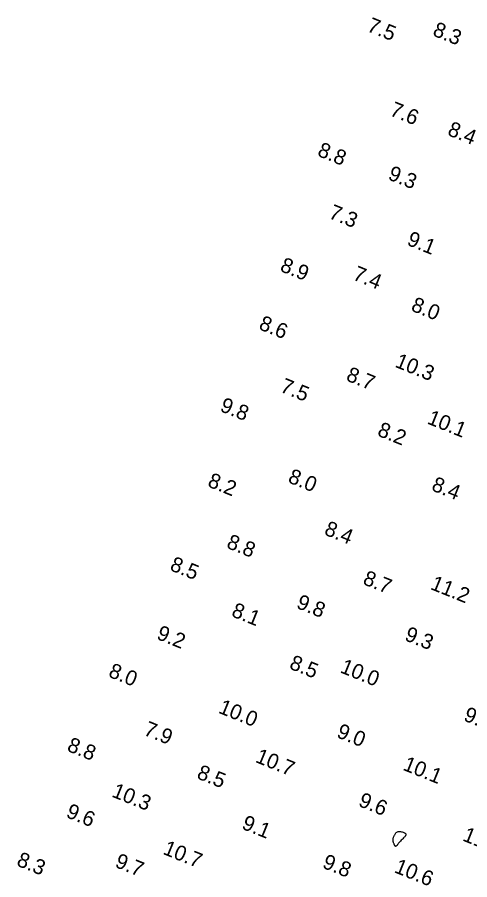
# Model space of a CAD drawing. Extents: x 3040093 to 3056816, y 408076 to 509144.
# Drawn here: x 3044368.3 to 3044518.4, y 440910.6 to 441196.8 of the extents above; entities that cross this region are included whole.
import ezdxf

# ---------------------------------------------------------------- set-up
doc = ezdxf.new("R2010")
doc.units = 0
doc.layers.add('V-CHAN-CONT-EL12-1112', color=7, linetype='Continuous')
doc.layers.add('V-TOPO-SOUN-0810', color=7, linetype='Continuous')

msp = doc.modelspace()

# ---------------------------------------------------------------- linework, layer by layer
at = {"layer": 'V-CHAN-CONT-EL12-1112'}
msp.add_lwpolyline([(3044493.3, 440922.51), (3044493.23, 440922.68), (3044493.17, 440922.86), (3044493.1, 440923.06), (3044493.05, 440923.25), (3044493, 440923.45), (3044492.97, 440923.65), (3044492.96, 440923.85), (3044492.96, 440924.04), (3044492.99, 440924.23), (3044493.03, 440924.42), (3044493.09, 440924.61), (3044493.16, 440924.79), (3044493.24, 440924.98), (3044493.33, 440925.17), (3044493.42, 440925.37), (3044493.53, 440925.57), (3044493.64, 440925.77), (3044493.76, 440925.96), (3044493.89, 440926.14), (3044494.04, 440926.29), (3044494.22, 440926.43), (3044494.41, 440926.54), (3044494.64, 440926.61), (3044494.89, 440926.65), (3044495.16, 440926.65), (3044495.45, 440926.61), (3044495.73, 440926.56), (3044496.01, 440926.49), (3044496.28, 440926.4), (3044496.52, 440926.31), (3044496.73, 440926.21), (3044496.89, 440926.12), (3044497.02, 440926.03), (3044497.11, 440925.95), (3044497.18, 440925.86), (3044497.22, 440925.79), (3044497.24, 440925.71), (3044497.25, 440925.64), (3044497.25, 440925.58), (3044497.24, 440925.51), (3044497.22, 440925.44), (3044497.19, 440925.37), (3044497.14, 440925.28), (3044497.07, 440925.18), (3044496.96, 440925.05), (3044496.83, 440924.9), (3044496.66, 440924.71), (3044496.45, 440924.49), (3044496.21, 440924.24), (3044495.96, 440923.98), (3044495.69, 440923.7), (3044495.43, 440923.43), (3044495.18, 440923.17), (3044494.96, 440922.93), (3044494.77, 440922.71), (3044494.62, 440922.54), (3044494.52, 440922.4), (3044494.45, 440922.29), (3044494.41, 440922.21), (3044494.39, 440922.15), (3044494.38, 440922.11), (3044494.38, 440922.08), (3044494.38, 440922.06), (3044494.37, 440922.04), (3044494.35, 440922.02), (3044494.33, 440922.01), (3044494.31, 440921.99), (3044494.27, 440921.98), (3044494.24, 440921.96), (3044494.2, 440921.94), (3044494.16, 440921.91), (3044494.12, 440921.87), (3044494.07, 440921.83), (3044494.02, 440921.79), (3044493.98, 440921.75), (3044493.93, 440921.72), (3044493.88, 440921.69), (3044493.83, 440921.68), (3044493.79, 440921.68), (3044493.74, 440921.71), (3044493.69, 440921.75), (3044493.64, 440921.8), (3044493.6, 440921.88), (3044493.54, 440921.97), (3044493.49, 440922.08), (3044493.43, 440922.21), (3044493.37, 440922.35)], close=True, dxfattribs=at)

# ---------------------------------------------------------------- texts
at = {"layer": 'V-TOPO-SOUN-0810'}
for s, p in [('7.5', (3044484.05, 441192.33)), ('8.3', (3044505.8, 441190.89)), ('7.6', (3044491.58, 441164.39)), ('8.4', (3044510.72, 441157.85)), ('8.8', (3044467.58, 441150.96)), ('9.3', (3044490.97, 441143.15)), ('7.3', (3044471.35, 441130.29)), ('9.1', (3044497.26, 441121.4)), ('8.9', (3044455.18, 441112.74)), ('7.4', (3044479.32, 441109.89)), ('8.0', (3044498.63, 441099.59)), ('8.6', (3044448.14, 441093.42)), ('10.3 ', (3044493.32, 441080.9)), ('8.7', (3044477.09, 441076.42)), ('7.5', (3044455.24, 441072.65)), ('9.8', (3044435.26, 441066.25)), ('10.1 ', (3044503.99, 441062.1)), ('8.2', (3044487.46, 441058.11)), ('8.2', (3044431.16, 441041.25)), ('8.0', (3044457.82, 441042.6)), ('8.4', (3044505.41, 441039.97)), ('8.4', (3044469.84, 441025.27)), ('8.8', (3044437.43, 441020.88)), ('8.5', (3044418.66, 441013.46)), ('8.7', (3044482.64, 441008.84)), ('11.2 ', (3044505.07, 441007.14)), ('9.8', (3044460.62, 441000.9)), ('8.1', (3044439.06, 440998.17)), ('9.2', (3044414.23, 440990.63)), ('9.3', (3044496.48, 440990.23)), ('8.5', (3044458.26, 440980.78)), ('8.0', (3044398.27, 440978.1)), ('10.0 ', (3044475.12, 440979.52)), ('10.0 ', (3044434.76, 440966.1)), ('9.4', (3044516.04, 440963.59)), ('7.9', (3044409.97, 440958.8)), ('9.0', (3044473.96, 440958.02)), ('8.8', (3044384.54, 440953.49)), ('10.7 ', (3044447, 440949.76)), ('10.1 ', (3044495.92, 440947.17)), ('8.5', (3044427.58, 440944.37)), ('10.3 ', (3044399.39, 440938.28)), ('9.6', (3044481.18, 440935.19)), ('9.6', (3044384.23, 440931.48)), ('9.1', (3044442.5, 440927.63)), ('11.3 ', (3044515.73, 440923.71)), ('10.7 ', (3044416.36, 440919.25)), ('8.3', (3044367.81, 440915.43)), ('9.7', (3044400.42, 440914.97)), ('9.8', (3044469.22, 440914.71)), ('10.6 ', (3044493.06, 440913.18))]:
    msp.add_text(s, height=5, rotation=338, dxfattribs=at).set_placement(p)

doc.saveas('drawing.dxf')
